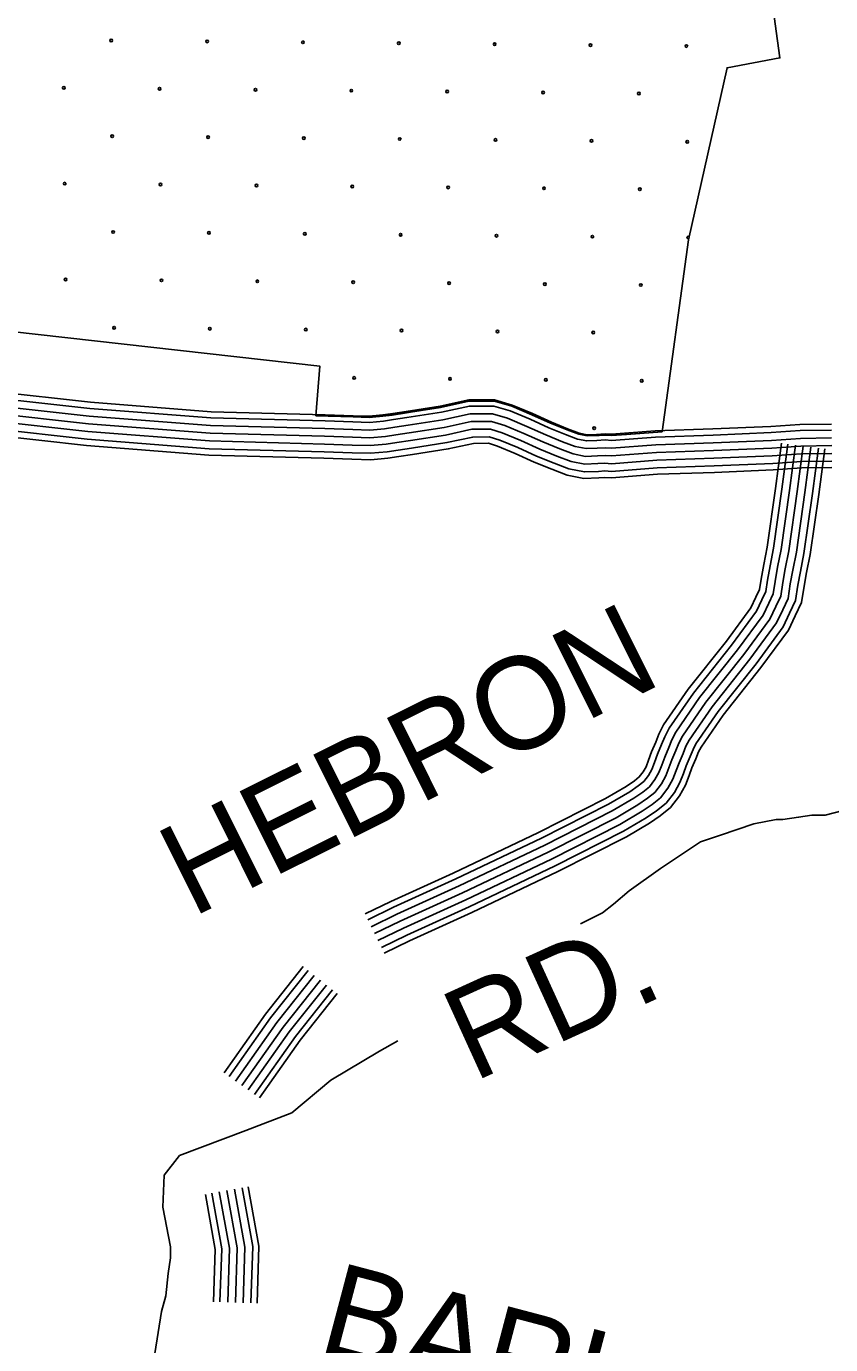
# Model space of a CAD drawing. Extents: x 1788175 to 1969470, y 584502 to 738744.
# Drawn here: x 1881721 to 1884947, y 612873 to 618166 of the extents above; entities that cross this region are included whole.
import ezdxf

# ---------------------------------------------------------------- set-up
doc = ezdxf.new("R2010")
doc.units = 0
for name, color, linetype in [('DESIGN - EROSION CONTROL - Devices', 7, 'Continuous'), ('DESIGN - ROW - Right-of-Way and Easement Labels', 7, 'Continuous'), ('DESIGN - SCRATCH - User 1', 7, 'Continuous'), ('DESIGN - TRANSPORTATION - Text', 7, 'Continuous'), ('SURVEY - DRAINAGE - Bridges', 7, 'Continuous'), ('SURVEY - TRANSPORTATION - Roads', 7, 'Continuous')]:
    doc.layers.add(name, color=color, linetype=linetype)

msp = doc.modelspace()

# ---------------------------------------------------------------- linework, layer by layer
at = {"layer": 'DESIGN - EROSION CONTROL - Devices'}
for centre in [(1882061.1, 618109.7), (1882445.6, 618106), (1882830.2, 618102.3), (1883214.7, 618098.5), (1883599.3, 618094.8), (1883983.8, 618091.1), (1884368.4, 618087.3), (1881870.7, 617919.3), (1882255.2, 617915.6), (1882639.8, 617911.8), (1883024.3, 617908.1), (1883408.9, 617904.4), (1883793.4, 617900.6), (1884178, 617896.9), (1882064.8, 617725.2), (1882449.4, 617721.4), (1882833.9, 617717.7), (1883218.5, 617714), (1883603, 617710.2), (1883987.6, 617706.5), (1884372.1, 617702.8), (1881874.4, 617534.8), (1882258.9, 617531), (1882643.5, 617527.3), (1883028.1, 617523.6), (1883412.6, 617519.8), (1883797.2, 617516.1), (1884181.7, 617512.4), (1882068.5, 617340.6), (1882453.1, 617336.9), (1882837.6, 617333.1), (1883222.2, 617329.4), (1883606.8, 617325.7), (1883991.3, 617321.9), (1881878.1, 617150.2), (1882262.7, 617146.5), (1882647.2, 617142.7), (1883031.8, 617139), (1883416.3, 617135.3), (1883800.9, 617131.5), (1884185.4, 617127.8), (1882072.3, 616956.1), (1882456.8, 616952.3), (1882841.4, 616948.6), (1883225.9, 616944.9), (1883610.5, 616941.1), (1883995, 616937.4), (1883035.5, 616754.5), (1883420.1, 616750.7), (1883804.6, 616747), (1884189.2, 616743.3), (1883998.8, 616552.8)]:
    msp.add_circle(centre, 5.28, dxfattribs=at)
msp.add_arc((1884375.9, 617318.2), 5.28, 44.4504, 290.2826, dxfattribs=at)
at = {"layer": 'DESIGN - SCRATCH - User 1'}
for points in [[(1884271.1, 616538.1), (1884376.9, 617309.7), (1884531.6, 618000), (1884743.5, 618039.9), (1884656.3, 618676.3), (1883165.4, 618597.2), (1881732.7, 618658.1), (1881789.3, 619262.4), (1882345.1, 619456.2), (1883410.1, 619337.4), (1883736.6, 621580.4), (1884443.9, 621489.9), (1884636.5, 622094.1), (1884878.5, 622884.9)], [(1881279.2, 616731.6), (1881314.9, 616979.5), (1882897.5, 616802.4), (1882882.4, 616602.9)], [(1882882.4, 616602.9), (1882919.7, 616601.9), (1883031.7, 616597.9), (1883096.2, 616596), (1883151.2, 616601.3), (1883244.5, 616614.8), (1883381.7, 616636.3), (1883495.9, 616661.1), (1883598.3, 616661.6), (1883668.2, 616640.8), (1883685.1, 616634.1), (1883749.1, 616606.7), (1883824.7, 616572.7), (1883890.1, 616545.7), (1883936.6, 616528.4), (1883970.6, 616521.6), (1884018.6, 616523.8), (1884042.6, 616525.4), (1884068.1, 616523.4), (1884127.8, 616528.2), (1884271.1, 616538.1)]]:
    msp.add_lwpolyline(points, dxfattribs=at)
at = {"layer": 'DESIGN - TRANSPORTATION - Text'}
for points in [[(1885158, 615080), (1885131.2, 615062.1), (1885068.6, 615035.3), (1884997.1, 615017.4), (1884925.6, 614999.6), (1884872, 614999.6), (1884818.4, 614990.6), (1884755.9, 614981.7), (1884729, 614981.7), (1884639.7, 614963.8), (1884505.6, 614919.1), (1884425.2, 614892.3), (1884344.8, 614838.7), (1884264.4, 614785.1), (1884139.3, 614695.7), (1884076.7, 614642.1), (1884032, 614606.4), (1883943.9, 614562.3)], [(1883210.6, 614093.3), (1883137.2, 614051.2), (1882942.6, 613935.1), (1882786.1, 613804.1), (1882601.2, 613733.6), (1882335.6, 613632), (1882273, 613553.8), (1882268.6, 613425.3), (1882298.5, 613266), (1882298.5, 613221.3), (1882289.6, 613158.8), (1882280.6, 613069.4), (1882262.7, 613006.9), (1882235.9, 612837.1)]]:
    msp.add_lwpolyline(points, dxfattribs=at)
at = {"layer": 'SURVEY - DRAINAGE - Bridges'}
for points in [[(1888044.1, 620695.1), (1887308.8, 620789.7), (1887268.6, 620591.6), (1887148.6, 620569.6), (1887320.3, 622062.3), (1885929.7, 622239.3), (1885996.2, 622699.5), (1884879.3, 622892.3), (1884636.5, 622094.1), (1884443.9, 621489.9), (1883736.6, 621580.4), (1883410.1, 619337.4), (1882345.1, 619456.2), (1881789.3, 619262.4), (1881732.7, 618658.1), (1883165.4, 618597.2), (1884656.3, 618676.3), (1884743.5, 618039.9), (1884531.6, 618000), (1884376.9, 617309.7), (1884271.1, 616538.1)], [(1881279.8, 616737.6), (1881314.9, 616979.5), (1882897.5, 616802.4), (1882882.4, 616602.9)], [(1882882.4, 616602.9), (1883031.7, 616597.9), (1883096.2, 616596), (1883151.2, 616601.3), (1883187.7, 616605.2), (1883303.5, 616624.1), (1883381.7, 616636.3), (1883495.9, 616661.1), (1883598.3, 616661.6), (1883668.2, 616640.8), (1883749.1, 616606.7), (1883823.2, 616573.4), (1883890.1, 616545.7), (1883936.6, 616528.4), (1883970.6, 616521.6), (1884007.1, 616523.3), (1884042.6, 616525.4), (1884068.1, 616523.4), (1884271.1, 616538.1)]]:
    msp.add_lwpolyline(points, dxfattribs=at)
at = {"layer": 'SURVEY - TRANSPORTATION - Roads'}
for points in [[(1881590.3, 616699.7), (1881978, 616657.2), (1882462, 616619.2), (1882919.8, 616606.9), (1883031.9, 616602.9), (1883096, 616601), (1883150.6, 616606.2), (1883190.4, 616611.9), (1883243.8, 616619.8), (1883380.8, 616641.2), (1883495.3, 616666.1), (1883599, 616666.6), (1883669.9, 616645.6), (1883751.1, 616611.3), (1883826.7, 616577.3), (1883891.9, 616550.4), (1883938, 616533.2), (1883971, 616526.6), (1884007.5, 616528.1), (1884042.6, 616530.4), (1884068.1, 616528.4), (1884243.1, 616542), (1884474.5, 616549.9), (1884706.8, 616559.7), (1884823.9, 616567.7), (1884950.5, 616569.6)], [(1881586.4, 616644.1), (1881972.8, 616601.8), (1882459.1, 616563.5), (1882918.1, 616551.2), (1883030, 616547.2), (1883097.9, 616545.2), (1883157.2, 616550.9), (1883198.4, 616556.8), (1883252.2, 616564.7), (1883391.1, 616586.5), (1883501.4, 616610.4), (1883591.1, 616610.9), (1883651.1, 616593), (1883728.9, 616560.2), (1883804.6, 616526.2), (1883871.6, 616498.5), (1883922.7, 616479.5), (1883966.6, 616470.7), (1884010.5, 616472.5), (1884042.3, 616474.6), (1884068.1, 616472.6), (1884246.2, 616486.3), (1884476.6, 616494.2), (1884709.9, 616504), (1884826.2, 616512), (1884951.1, 616513.9)], [(1881588.6, 616675.1), (1881975.7, 616632.6), (1882460.7, 616594.5), (1882919.1, 616582.2), (1883031, 616578.2), (1883096.9, 616576.2), (1883153.6, 616581.7), (1883194, 616587.4), (1883247.5, 616595.3), (1883385.4, 616616.9), (1883498, 616641.4), (1883595.5, 616641.9), (1883661.5, 616622.3), (1883741.2, 616588.6), (1883816.9, 616554.6), (1883882.9, 616527.3), (1883931.2, 616509.4), (1883969.1, 616501.8), (1884008.8, 616503.4), (1884042.5, 616505.6), (1884068.1, 616503.7), (1884244.5, 616517.3), (1884475.4, 616525.2), (1884708.2, 616535), (1884824.9, 616543), (1884950.7, 616544.9)], [(1881584.3, 616613.2), (1881969.9, 616570.9), (1882457.5, 616532.6), (1882917.1, 616520.3), (1883029, 616516.2), (1883098.9, 616514.1), (1883160.9, 616520.1), (1883202.9, 616526.1), (1883256.8, 616534), (1883396.8, 616556), (1883504.8, 616579.5), (1883586.6, 616579.9), (1883640.6, 616563.8), (1883716.5, 616531.7), (1883792.4, 616497.7), (1883860.3, 616469.6), (1883914.2, 616449.6), (1883964.2, 616439.5), (1884012.1, 616441.5), (1884042.1, 616443.5), (1884068.1, 616441.5), (1884248, 616455.4), (1884477.8, 616463.2), (1884711.6, 616473.1), (1884827.5, 616481), (1884951.4, 616482.9)], [(1881584.3, 616613.2), (1881969.9, 616570.9), (1882457.5, 616532.6), (1882917.1, 616520.3), (1883029, 616516.2), (1883098.9, 616514.1), (1883160.9, 616520.1), (1883202.9, 616526.1), (1883256.8, 616534), (1883396.8, 616556), (1883504.8, 616579.5), (1883586.6, 616579.9), (1883640.6, 616563.8), (1883716.5, 616531.7), (1883792.4, 616497.7), (1883860.3, 616469.6), (1883914.2, 616449.6), (1883964.2, 616439.5), (1884012.1, 616441.5), (1884042.1, 616443.5), (1884068.1, 616441.5), (1884248, 616455.4), (1884477.8, 616463.2), (1884711.6, 616473.1), (1884827.5, 616481), (1884951.4, 616482.9)], [(1881580, 616551.3), (1881964.1, 616509.2), (1882454.2, 616470.6), (1882915.1, 616458.3), (1883027, 616454.2), (1883101, 616452.1), (1883168.2, 616458.5), (1883211.8, 616464.7), (1883266.2, 616472.8), (1883408.1, 616495), (1883511.7, 616517.5), (1883577.8, 616517.8), (1883619.6, 616505.4), (1883691.7, 616474.9), (1883767.8, 616440.7), (1883837.6, 616411.9), (1883897.2, 616389.8), (1883959.3, 616377.3), (1884015.4, 616379.6), (1884041.7, 616381.3), (1884068.1, 616379.3), (1884251.4, 616393.4), (1884480.1, 616401.3), (1884715, 616411.2), (1884830.1, 616419), (1884952.1, 616420.9)], [(1881582.1, 616582.2), (1881967, 616540), (1882455.8, 616501.6), (1882916.1, 616489.3), (1883028, 616485.2), (1883100, 616483.1), (1883164.6, 616489.3), (1883207.3, 616495.4), (1883261.5, 616503.4), (1883402.4, 616525.5), (1883508.2, 616548.5), (1883582.2, 616548.8), (1883630.1, 616534.6), (1883704.1, 616503.3), (1883780.1, 616469.2), (1883849, 616440.8), (1883905.7, 616419.7), (1883961.7, 616408.4), (1884013.8, 616410.6), (1884041.9, 616412.4), (1884068.1, 616410.4), (1884249.7, 616424.4), (1884479, 616432.2), (1884713.3, 616442.1), (1884828.8, 616450), (1884951.8, 616451.9)], [(1881578.2, 616525.6), (1881961.7, 616483.6), (1882452.9, 616444.9), (1882914.3, 616432.6), (1883026.1, 616428.5), (1883101.9, 616426.3), (1883171.3, 616433), (1883215.5, 616439.3), (1883270, 616447.3), (1883412.9, 616469.7), (1883514.5, 616491.8), (1883574.1, 616492.1), (1883610.9, 616481.1), (1883681.4, 616451.3), (1883757.7, 616417.1), (1883828.2, 616387.9), (1883890.1, 616364.9), (1883957.2, 616351.5), (1884016.8, 616353.9), (1884041.6, 616355.5), (1884068.1, 616353.5), (1884252.8, 616367.8), (1884481.1, 616375.6), (1884716.4, 616385.5), (1884831.2, 616393.3), (1884952.4, 616395.2)], [(1884750.5, 616492.7), (1884726.4, 616310.9), (1884692.5, 616075.5), (1884678.8, 616004.9), (1884668.3, 615947), (1884662, 615904.7), (1884647.7, 615874.6), (1884627.2, 615832), (1884528.9, 615697.9), (1884376, 615504.9), (1884276.8, 615361.5), (1884258.4, 615324.7), (1884245.3, 615292), (1884228.9, 615253.2), (1884216.3, 615219.5), (1884206.6, 615193.8), (1884194.9, 615173.1), (1884179.2, 615152.5), (1884160.1, 615137.2), (1884127.2, 615114.7), (1884044.1, 615065.7), (1883775.6, 614929.5), (1883433.4, 614766.4), (1883183.2, 614652.4), (1883079.7, 614602.4)], [(1884775.9, 616489.3), (1884751.9, 616307.4), (1884717.9, 616071.2), (1884704, 616000.2), (1884693.7, 615942.8), (1884686.9, 615897.1), (1884670.9, 615863.5), (1884649.4, 615818.7), (1884549.4, 615682.3), (1884396.7, 615489.6), (1884299, 615348.4), (1884281.9, 615314.1), (1884269.1, 615282.3), (1884252.8, 615243.6), (1884240.3, 615210.5), (1884230, 615182.9), (1884216.4, 615158.9), (1884197.7, 615134.3), (1884175.4, 615116.5), (1884141, 615093), (1884056.5, 615043.1), (1883787, 614906.4), (1883444.2, 614743.1), (1883194.1, 614629.2), (1883090.9, 614579.3)], [(1884806.7, 616485.2), (1884782.6, 616303.2), (1884748.5, 616066), (1884734.5, 615994.5), (1884724.3, 615937.8), (1884716.9, 615887.9), (1884698.9, 615850.1), (1884676.1, 615802.7), (1884574, 615663.5), (1884421.6, 615471.2), (1884325.7, 615332.5), (1884310.2, 615301.4), (1884297.8, 615270.5), (1884281.6, 615232.2), (1884269.4, 615199.6), (1884258.2, 615169.8), (1884242.4, 615141.8), (1884220, 615112.5), (1884193.8, 615091.6), (1884157.6, 615066.8), (1884071.4, 615015.9), (1883800.7, 614878.6), (1883457.3, 614715), (1883207.3, 614601.1), (1883104.4, 614551.4)], [(1884837.4, 616481.2), (1884813.3, 616298.9), (1884779.1, 616060.8), (1884765, 615988.8), (1884754.9, 615932.8), (1884746.9, 615878.7), (1884726.8, 615836.7), (1884702.8, 615786.7), (1884598.7, 615644.7), (1884446.6, 615452.7), (1884352.5, 615316.7), (1884338.5, 615288.7), (1884326.4, 615258.7), (1884310.4, 615220.7), (1884298.4, 615188.7), (1884286.3, 615156.7), (1884268.3, 615124.6), (1884242.3, 615090.6), (1884212.3, 615066.7), (1884174.3, 615040.7), (1884086.3, 614988.7), (1883814.3, 614850.8), (1883470.4, 614686.9), (1883220.5, 614573), (1883117.8, 614523.5)], [(1884837.4, 616481.2), (1884813.3, 616298.9), (1884779.1, 616060.8), (1884765, 615988.8), (1884754.9, 615932.8), (1884746.9, 615878.7), (1884726.8, 615836.7), (1884702.8, 615786.7), (1884598.7, 615644.7), (1884446.6, 615452.7), (1884352.5, 615316.7), (1884338.5, 615288.7), (1884326.4, 615258.7), (1884310.4, 615220.7), (1884298.4, 615188.7), (1884286.3, 615156.7), (1884268.3, 615124.6), (1884242.3, 615090.6), (1884212.3, 615066.7), (1884174.3, 615040.7), (1884086.3, 614988.7), (1883814.3, 614850.8), (1883470.4, 614686.9), (1883220.5, 614573), (1883117.9, 614523.5)], [(1884868.1, 616477.1), (1884844, 616294.7), (1884809.6, 616055.6), (1884795.4, 615983.1), (1884785.5, 615927.7), (1884776.8, 615869.6), (1884754.8, 615823.3), (1884729.5, 615770.7), (1884623.3, 615625.9), (1884471.5, 615434.2), (1884379.2, 615300.9), (1884366.8, 615276), (1884355.1, 615246.9), (1884339.2, 615209.2), (1884327.4, 615177.8), (1884314.5, 615143.5), (1884294.3, 615107.5), (1884264.6, 615068.8), (1884230.7, 615041.7), (1884190.9, 615014.5), (1884101.2, 614961.5), (1883828, 614823), (1883483.5, 614658.8), (1883233.7, 614545), (1883131.3, 614495.5)], [(1884898.9, 616473), (1884874.7, 616290.4), (1884840.2, 616050.4), (1884825.9, 615977.4), (1884816.1, 615922.7), (1884806.8, 615860.4), (1884782.7, 615810), (1884756.2, 615754.7), (1884648, 615607.1), (1884496.4, 615415.8), (1884406, 615285), (1884395.1, 615263.2), (1884383.8, 615235.1), (1884368, 615197.7), (1884356.4, 615166.9), (1884342.7, 615130.4), (1884320.2, 615090.4), (1884286.9, 615046.9), (1884249.2, 615016.8), (1884207.6, 614988.3), (1884116.1, 614934.3), (1883841.7, 614795.2), (1883496.6, 614630.7), (1883246.8, 614516.9), (1883144.8, 614467.6)], [(1884923.4, 616469.8), (1884899.2, 616287.1), (1884864.6, 616046.3), (1884850.2, 615972.8), (1884840.5, 615918.7), (1884830.7, 615853.1), (1884805, 615799.3), (1884777.5, 615741.9), (1884667.7, 615592.1), (1884516.3, 615401.1), (1884427.3, 615272.4), (1884417.6, 615253.1), (1884406.6, 615225.7), (1884391, 615188.5), (1884379.5, 615158.2), (1884365.2, 615119.9), (1884340.9, 615076.8), (1884304.7, 615029.5), (1884263.9, 614996.9), (1884220.9, 614967.5), (1884128, 614912.6), (1883852.6, 614773), (1883507.1, 614608.3), (1883257.3, 614494.5), (1883155.6, 614445.4)], [(1882831.3, 614390.9), (1882679.9, 614200.2), (1882513.8, 613964.2)], [(1882851.5, 614374.9), (1882700.5, 614184.8), (1882534.8, 613949.4)], [(1882875.8, 614355.6), (1882725.4, 614166.3), (1882560.2, 613931.6)], [(1882900, 614336.4), (1882750.2, 614147.7), (1882585.5, 613913.7)], [(1882900, 614336.4), (1882750.2, 614147.7), (1882585.5, 613913.7)], [(1882924.3, 614317.1), (1882775, 614129.1), (1882610.9, 613895.9)], [(1882948.6, 614297.8), (1882799.9, 614110.5), (1882636.2, 613878.1)], [(1882967.9, 614282.4), (1882819.7, 614095.7), (1882656.4, 613863.8)], [(1882438.9, 613476.4), (1882478.5, 613255.8), (1882471.7, 613045.4)], [(1882464.2, 613480.9), (1882504.3, 613257.7), (1882497.4, 613044.6)], [(1882494.7, 613486.4), (1882535.4, 613260), (1882528.3, 613043.6)], [(1882525.3, 613491.9), (1882566.5, 613262.2), (1882559.3, 613042.6)], [(1882525.3, 613491.9), (1882566.5, 613262.2), (1882559.3, 613042.6)], [(1882555.8, 613497.4), (1882597.6, 613264.5), (1882590.3, 613041.6)], [(1882586.3, 613502.8), (1882628.7, 613266.7), (1882621.3, 613040.6)], [(1882610.6, 613507.2), (1882653.4, 613268.5), (1882646, 613039.8)]]:
    msp.add_lwpolyline(points, dxfattribs=at)

# ---------------------------------------------------------------- texts
at = {"layer": 'DESIGN - ROW - Right-of-Way and Easement Labels'}
for s, rotation, p in [('HEBRON', 26.5002, (1882385.5, 614586.2)), ('RD.', 24.4995, (1883514.1, 613926.1)), ('BARLOW', 345.1971, (1882881.9, 612848.6))]:
    msp.add_text(s, height=370, rotation=rotation, dxfattribs=at).set_placement(p)

doc.saveas('drawing.dxf')
